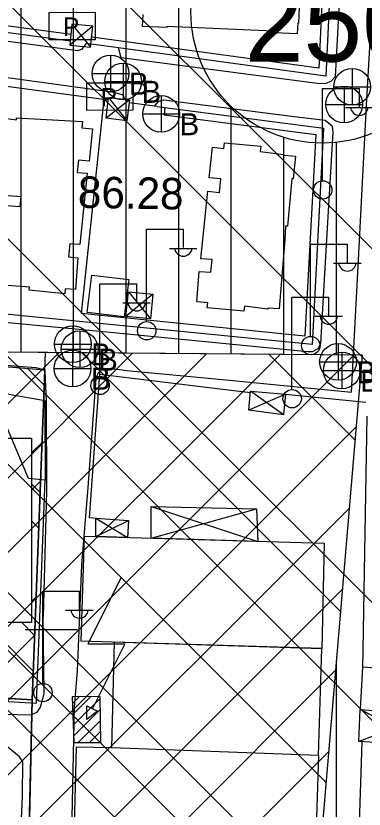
# Model space of a CAD drawing. Extents: x 417995 to 421451, y 4454518 to 4458015.
# Drawn here: x 420500.8 to 420567, y 4457465.8 to 4457616.8 of the extents above; entities that cross this region are included whole.
import ezdxf

# ---------------------------------------------------------------- set-up
doc = ezdxf.new("R2010")
doc.units = 0
for name, color, linetype in [('ADAKENARI', 7, 'Continuous'), ('B_Imalat', 7, 'Continuous'), ('B_Kapi', 7, 'Continuous'), ('B_Mesken', 7, 'Continuous'), ('B_Sundurma', 7, 'Continuous'), ('B_Ticari', 7, 'Continuous'), ('B_Trafo', 7, 'Continuous'), ('O_Park_Bahce', 7, 'Continuous'), ('P_Grid', 7, 'Continuous'), ('PAFTALAMA', 7, 'Continuous'), ('PL_AYA_PARK_DINLENME', 7, 'Continuous'), ('PL_K_DEPOLAMA', 7, 'Continuous'), ('PL_K_K_D_K_C_A', 7, 'Continuous'), ('PL_KON_MEV_250', 7, 'Continuous'), ('S_Elektrik_Diregi', 7, 'Continuous'), ('S_Pano', 7, 'Continuous'), ('S_Rogar_Kapagi_Buski', 7, 'Continuous'), ('S_Serare', 7, 'Continuous'), ('SEMBOL_FAT', 7, 'Continuous'), ('Sinir_Cit_bir_taraf', 7, 'Continuous'), ('Sinir_Duvar_tek_tarafa_ait', 7, 'Continuous'), ('SM_DAIRE', 7, 'Continuous'), ('SM_TAKS', 7, 'Continuous'), ('SN_TR_SIVILASMA', 7, 'Continuous'), ('TR_KONUTDISIKCA', 7, 'Continuous'), ('TR_ORTAYOGUNKONUT', 7, 'Continuous'), ('TRFAT_DEPOLAMA', 7, 'Continuous'), ('TRFAT_PARKALANI', 7, 'Continuous'), ('Y_Kot_Noktasi', 7, 'Continuous'), ('Yol_Kaldirim_kenari_bordurtasi', 7, 'Continuous'), ('Yol_Sose', 7, 'Continuous')]:
    doc.layers.add(name, color=color, linetype=linetype)

msp = doc.modelspace()

# ---------------------------------------------------------------- linework, layer by layer
at = {"layer": 'ADAKENARI'}
for p, q in [((420479.95, 4457551.59), (420506.26, 4457549.44)), ((420566.72, 4457552.22), (420491.73, 4457552.85)), ((420503.85, 4457486.59), (420506.39, 4457552.72)), ((420552.1, 4457379.66), (420566.72, 4457552.22)), ((420488.26, 4457487.54), (420503.85, 4457486.59)), ((420503.2, 4457458.56), (420503.85, 4457486.59))]:
    msp.add_line(p, q, dxfattribs=at)
at = {"layer": 'B_Imalat'}
for points in [[(420487.5, 4457486.94), (420504.66, 4457485.93), (420506.31, 4457528.43), (420503.13, 4457528.76), (420496.14, 4457545.36), (420473.81, 4457547.39), (420472.68, 4457530.51), (420487.45, 4457528.82), (420486.27, 4457506.24), (420488.38, 4457506.07)], [(420513.82, 4457517.74), (420559.42, 4457516.4), (420558.93, 4457496.32), (420513.15, 4457497.79)], [(420519.45, 4457497.59), (420518.97, 4457477.5), (420558.31, 4457476.04), (420558.93, 4457496.39)], [(420558.31, 4457476.04), (420557.68, 4457456.2), (420511.8, 4457457.63), (420512.26, 4457477.62), (420518.97, 4457477.5)]]:
    msp.add_lwpolyline(points, close=True, dxfattribs=at)
at = {"layer": 'B_Kapi'}
for points in [[(420520.29, 4457610.74), (420514.12, 4457611.59)], [(420527.62, 4457599.57), (420522.31, 4457600.29)]]:
    msp.add_lwpolyline(points, dxfattribs=at)
at = {"layer": 'B_Mesken'}
for points in [[(420554.71, 4457620.07), (420554.52, 4457615.45), (420554.37, 4457615.46), (420554.27, 4457613.4), (420549.86, 4457613.59), (420549.84, 4457613.94), (420549.84, 4457613.94), (420529.46, 4457614.8), (420529.47, 4457614.65), (420524.86, 4457614.8), (420524.98, 4457617.08)], [(420498.54, 4457597.38), (420500.86, 4457597.02), (420500.9, 4457597.41), (420513.45, 4457596.72), (420513.32, 4457595.52), (420515.34, 4457595.34), (420514.67, 4457589.2), (420512.69, 4457589.39), (420512.44, 4457587.04), (420514.33, 4457586.88), (420512.94, 4457573.28), (420511.04, 4457573.45), (420510.78, 4457570.98), (420512.51, 4457570.78), (420512.09, 4457564.76), (420510.15, 4457564.84), (420510.05, 4457563.91), (420503.26, 4457564.62), (420503.33, 4457565.18), (420497.4, 4457565.64)], [(420498.97, 4457580.75), (420501.54, 4457580.52), (420501.77, 4457582.38), (420499.31, 4457582.58)]]:
    msp.add_lwpolyline(points, dxfattribs=at)
msp.add_lwpolyline([(420540.45, 4457592.65), (420547.36, 4457592.02), (420547.25, 4457591.03), (420551.76, 4457590.46), (420551.75, 4457590.31), (420553.94, 4457590.15), (420553.5, 4457585.78), (420553.28, 4457585.78), (420552.42, 4457576.79), (420552.04, 4457576.82), (420551.9, 4457574.2), (420550.87, 4457561.05), (420548.71, 4457561.2), (420548.69, 4457560.97), (420544.23, 4457561.53), (420544.14, 4457560.59), (420537.14, 4457561.26), (420537.24, 4457562.22), (420535.17, 4457562.41), (420535.65, 4457568.18), (420537.85, 4457568.02), (420538.1, 4457570.42), (420535.94, 4457570.6), (420537.3, 4457583.47), (420539.46, 4457583.22), (420539.73, 4457585.79), (420537.54, 4457586.01), (420538.13, 4457591.84), (420540.34, 4457591.56)], close=True, dxfattribs=at)
at = {"layer": 'B_Sundurma'}
for p, q in [((420511.41, 4457615.27), (420514.97, 4457610.87)), ((420515.39, 4457614.85), (420510.99, 4457611.29)), ((420522.37, 4457600.83), (420517.92, 4457597.34)), ((420518.4, 4457601.31), (420521.89, 4457596.86)), ((420526.78, 4457563.85), (420521.65, 4457559.6)), ((420522.16, 4457564.3), (420526.38, 4457559.15)), ((420552.07, 4457544.78), (420545.07, 4457541.74)), ((420551.66, 4457540.87), (420545.41, 4457545.34)), ((420526.49, 4457517.36), (420546.56, 4457522.95)), ((420526.5, 4457523.42), (420546.76, 4457516.77)), ((420515.96, 4457517.67), (420522.19, 4457520.71)), ((420515.99, 4457521.16), (420522.01, 4457517.5)), ((420579.58, 4457483.77), (420565.98, 4457478.64)), ((420579.56, 4457477.81), (420566.25, 4457484.73))]:
    msp.add_line(p, q, dxfattribs=at)
for points in [[(420515.39, 4457614.85), (420511.41, 4457615.27), (420510.99, 4457611.29), (420514.97, 4457610.87)], [(420518.4, 4457601.31), (420522.37, 4457600.83), (420521.89, 4457596.86), (420517.92, 4457597.34)], [(420522.16, 4457564.3), (420526.78, 4457563.85), (420526.38, 4457559.15), (420521.65, 4457559.6)], [(420552.07, 4457544.78), (420551.66, 4457540.87), (420545.07, 4457541.74), (420545.41, 4457545.34)], [(420526.49, 4457517.36), (420526.5, 4457523.42), (420546.56, 4457522.95), (420546.76, 4457516.77)], [(420515.96, 4457517.67), (420515.99, 4457521.16), (420522.19, 4457520.71), (420522.01, 4457517.5)], [(420579.58, 4457483.77), (420579.56, 4457477.81), (420565.98, 4457478.64), (420566.25, 4457484.73)]]:
    msp.add_lwpolyline(points, close=True, dxfattribs=at)
at = {"layer": 'B_Ticari'}
msp.add_lwpolyline([(420599.43, 4457482.3), (420600.19, 4457490.25), (420566.72, 4457492.78), (420566.25, 4457484.73), (420588.43, 4457483.14)], close=True, dxfattribs=at)
at = {"layer": 'B_Trafo'}
for p, q in [((420511.54, 4457485.86), (420512.88, 4457487.2)), ((420511.61, 4457483.81), (420515.01, 4457487.21)), ((420511.68, 4457481.76), (420516.78, 4457486.86)), ((420511.76, 4457479.72), (420516.81, 4457484.77)), ((420512.61, 4457478.45), (420516.84, 4457482.67)), ((420514.75, 4457478.47), (420516.86, 4457480.58)), ((420516.89, 4457478.48), (420516.89, 4457478.48))]:
    msp.add_line(p, q, dxfattribs=at)
msp.add_lwpolyline([(420516.89, 4457478.48), (420516.78, 4457487.21), (420511.49, 4457487.19), (420511.8, 4457478.44)], close=True, dxfattribs=at)
at = {"layer": 'O_Park_Bahce'}
msp.add_lwpolyline([(420514.34, 4457560.34), (420515.23, 4457567.44), (420522.25, 4457566.63), (420521.36, 4457559.55), (420514.34, 4457560.34)], dxfattribs=at)
at = {"layer": 'P_Grid'}
msp.add_line((420503.12, 4457500), (420512.5, 4457500), dxfattribs=at)
at = {"layer": 'PAFTALAMA'}
msp.add_line((420502.5, 4457500), (420512.5, 4457500), dxfattribs=at)
at = {"layer": 'PL_AYA_PARK_DINLENME'}
msp.add_lwpolyline([(420456.76, 4457470.22), (420457.39, 4457482.42), (420457.67, 4457490.02), (420473.36, 4457488.72), (420488.26, 4457487.54), (420503.85, 4457486.59), (420503.2, 4457458.56), (420456.6, 4457462.03), (420456.6, 4457462.03), (420456.68, 4457466.35)], close=True, dxfattribs=at)
at = {"layer": 'PL_K_DEPOLAMA'}
msp.add_lwpolyline([(420479.95, 4457551.59), (420506.26, 4457549.44), (420503.85, 4457486.59), (420488.26, 4457487.54), (420473.36, 4457488.72), (420457.67, 4457490.02), (420458.45, 4457511.06), (420458.41, 4457515.53), (420470.22, 4457513.95), (420472.19, 4457552.94)], close=True, dxfattribs=at)
at = {"layer": 'PL_K_K_D_K_C_A'}
msp.add_lwpolyline([(420552.1, 4457379.66), (420566.72, 4457552.22), (420491.73, 4457552.85), (420499.92, 4457689.73)], dxfattribs=at)
at = {"layer": 'PL_KON_MEV_250'}
msp.add_lwpolyline([(420658, 4457625.16), (420616.73, 4457452.5), (420616.29, 4457450.87), (420615.76, 4457449.27), (420615.15, 4457447.71), (420614.44, 4457446.18), (420613.65, 4457444.69), (420612.78, 4457443.25), (420611.83, 4457441.86), (420610.81, 4457440.52), (420569.81, 4457390.19), (420568.06, 4457388.23), (420566.15, 4457386.43), (420564.09, 4457384.8), (420561.89, 4457383.36), (420559.57, 4457382.12), (420557.16, 4457381.08), (420554.66, 4457380.26), (420552.1, 4457379.66), (420566.72, 4457552.22), (420491.73, 4457552.85), (420499.92, 4457689.73)], dxfattribs=at)
at = {"layer": 'S_Elektrik_Diregi'}
for p, q in [((420559.1, 4457585.53), (420559.1, 4457603.03)), ((420559.1, 4457603.03), (420566.1, 4457603.03)), ((420566.1, 4457599.53), (420566.1, 4457603.03)), ((420563.44, 4457599.39), (420568.69, 4457599.39)), ((420525.61, 4457558.71), (420525.61, 4457576.21)), ((420525.61, 4457576.21), (420532.61, 4457576.21)), ((420532.61, 4457572.71), (420532.61, 4457576.21)), ((420556.82, 4457555.89), (420556.82, 4457573.39)), ((420556.82, 4457573.39), (420563.82, 4457573.39)), ((420563.82, 4457569.89), (420563.82, 4457573.39)), ((420529.95, 4457572.57), (420535.2, 4457572.57)), ((420561.16, 4457569.75), (420566.41, 4457569.75)), ((420516.74, 4457548.31), (420516.74, 4457565.82)), ((420516.74, 4457565.82), (420523.74, 4457565.82)), ((420523.74, 4457562.32), (420523.74, 4457565.82)), ((420521.08, 4457562.18), (420526.33, 4457562.18)), ((420553.28, 4457545.77), (420553.28, 4457563.27)), ((420553.28, 4457563.27), (420560.28, 4457563.27)), ((420560.28, 4457559.77), (420560.28, 4457563.27)), ((420557.62, 4457559.63), (420562.87, 4457559.63)), ((420505.86, 4457489.8), (420505.86, 4457507.3)), ((420505.86, 4457507.3), (420512.86, 4457507.3)), ((420512.86, 4457503.8), (420512.86, 4457507.3)), ((420510.2, 4457503.66), (420515.45, 4457503.66))]:
    msp.add_line(p, q, dxfattribs=at)
for centre in [(420559.13, 4457583.69), (420525.65, 4457556.87), (420556.86, 4457554.05), (420516.78, 4457546.48), (420553.31, 4457543.94), (420505.89, 4457487.97)]:
    msp.add_circle(centre, 1.75, dxfattribs=at)
for centre in [(420566.1, 4457599.54), (420532.61, 4457572.72), (420563.82, 4457569.9), (420523.74, 4457562.33), (420560.28, 4457559.79), (420512.86, 4457503.82)]:
    msp.add_arc(centre, 1.66, 184.8384, 355.1464, dxfattribs=at)
at = {"layer": 'S_Pano'}
for points in [[(420507.09, 4457617.51), (420515.84, 4457617.54), (420515.86, 4457612.29), (420507.11, 4457612.26)], [(420514.25, 4457604.08), (420523, 4457604.11), (420523.02, 4457598.86), (420514.27, 4457598.83)]]:
    msp.add_lwpolyline(points, close=True, dxfattribs=at)
at = {"layer": 'S_Rogar_Kapagi_Buski'}
for p, q in [((420518.76, 4457609.38), (420518.76, 4457602.38)), ((420521.16, 4457607.84), (420521.16, 4457600.84)), ((420564.72, 4457606.85), (420564.72, 4457599.85)), ((420515.26, 4457605.88), (420522.26, 4457605.88)), ((420517.66, 4457604.34), (420524.66, 4457604.34)), ((420561.22, 4457603.35), (420568.22, 4457603.35)), ((420563.19, 4457603.47), (420563.19, 4457596.47)), ((420528.39, 4457601.67), (420528.39, 4457594.67)), ((420559.69, 4457599.97), (420566.69, 4457599.97)), ((420524.89, 4457598.17), (420531.89, 4457598.17)), ((420511.57, 4457557.82), (420511.57, 4457550.82)), ((420512.89, 4457556.85), (420512.89, 4457549.85)), ((420508.07, 4457554.32), (420515.07, 4457554.32)), ((420509.39, 4457553.35), (420516.39, 4457553.35)), ((420511.54, 4457553.2), (420511.54, 4457546.2)), ((420562.04, 4457554.44), (420562.04, 4457547.44)), ((420562.75, 4457552.82), (420562.75, 4457545.82)), ((420558.54, 4457550.94), (420565.54, 4457550.94)), ((420508.04, 4457549.7), (420515.04, 4457549.7)), ((420559.25, 4457549.32), (420566.25, 4457549.32))]:
    msp.add_line(p, q, dxfattribs=at)
for centre in [(420518.76, 4457605.88), (420521.16, 4457604.34), (420564.72, 4457603.35), (420563.19, 4457599.97), (420528.39, 4457598.17), (420511.57, 4457554.32), (420512.89, 4457553.35), (420511.54, 4457549.7), (420562.04, 4457550.94), (420562.75, 4457549.32)]:
    msp.add_circle(centre, 3.5, dxfattribs=at)
at = {"layer": 'S_Serare'}
msp.add_lwpolyline([(420520.71, 4457509.78), (420514.45, 4457497.25), (420521.45, 4457497.25), (420515.25, 4457484.82)], dxfattribs=at)
msp.add_lwpolyline([(420514.24, 4457485.42), (420516.3, 4457484.4), (420514.24, 4457482.86), (420514.24, 4457484.4)], close=True, dxfattribs=at)
at = {"layer": 'SEMBOL_FAT'}
for p, q in [((420468.74, 4457536.39), (420503.74, 4457536.39)), ((420503.74, 4457536.39), (420503.74, 4457501.39)), ((420468.74, 4457501.39), (420503.74, 4457501.39))]:
    msp.add_line(p, q, dxfattribs=at)
at = {"layer": 'Sinir_Cit_bir_taraf'}
msp.add_lwpolyline([(420516.07, 4457521.15), (420514.75, 4457521.27), (420516.74, 4457548.62)], dxfattribs=at)
at = {"layer": 'Sinir_Duvar_tek_tarafa_ait'}
for points in [[(420511.07, 4457612.01), (420492.68, 4457614.51), (420494.45, 4457667.64), (420562.46, 4457663.17)], [(420562.46, 4457663.17), (420559.74, 4457605.37), (420520.29, 4457610.74)], [(420527.62, 4457599.57), (420559.29, 4457595.43), (420557.12, 4457554.28), (420490.33, 4457560.84), (420492.31, 4457604.34), (420518.34, 4457600.82)], [(420516.74, 4457548.62), (420539.04, 4457545.85)], [(420539.04, 4457545.85), (420545.38, 4457545.09)], [(420496.14, 4457545.36), (420506.23, 4457543.6), (420506.31, 4457528.43)], [(420552.07, 4457544.78), (420567.3, 4457543.28)], [(420567.55, 4457540.6), (420566.7, 4457492.41)], [(420566.59, 4457478.61), (420565.62, 4457449.53)]]:
    msp.add_lwpolyline(points, dxfattribs=at)
at = {"layer": 'SM_DAIRE'}
msp.add_circle((420559.05, 4457617.6), 25, dxfattribs=at)
at = {"layer": 'SN_TR_SIVILASMA'}
for p, q in [((421284.37, 4456721.88), (420219.35, 4457786.9)), ((421284.84, 4456766.32), (420264.73, 4457786.42)), ((421285.07, 4456788.54), (420287.42, 4457786.18)), ((421284.14, 4456699.66), (420198.29, 4457785.51)), ((421285.53, 4456832.97), (420332.8, 4457785.7)), ((421285.76, 4456855.19), (420355.49, 4457785.46))]:
    msp.add_line(p, q, dxfattribs=at)
at = {"layer": 'TR_KONUTDISIKCA'}
for p, q in [((420559.82, 4457470.77), (420410.8, 4457619.8)), ((420557.06, 4457438.18), (420408.64, 4457586.6)), ((420395.35, 4457382.55), (420565.04, 4457552.23)), ((420396.34, 4457397.68), (420551.01, 4457552.35)), ((420397.32, 4457412.8), (420536.99, 4457552.47)), ((420398.31, 4457427.93), (420522.96, 4457552.59)), ((420399.29, 4457443.06), (420508.94, 4457552.7)), ((420562.58, 4457503.37), (420513.29, 4457552.67)), ((420565.35, 4457535.96), (420548.94, 4457552.37)), ((420394.77, 4457367.82), (420565.57, 4457538.63)), ((420403.32, 4457362.23), (420564.26, 4457523.17)), ((420416.06, 4457360.83), (420562.95, 4457507.72)), ((420428.8, 4457359.43), (420561.64, 4457492.27)), ((420441.55, 4457358.03), (420560.34, 4457476.82))]:
    msp.add_line(p, q, dxfattribs=at)
at = {"layer": 'TR_ORTAYOGUNKONUT'}
for p, q in [((420501.73, 4457552.76), (420501.73, 4457689.43)), ((420511.73, 4457552.68), (420511.73, 4457687.74)), ((420521.73, 4457552.6), (420521.73, 4457686.06)), ((420531.73, 4457552.51), (420531.73, 4457684.37)), ((420541.73, 4457552.43), (420541.73, 4457599.57)), ((420551.73, 4457552.35), (420551.73, 4457593.69)), ((420561.73, 4457552.26), (420561.73, 4457592.74)), ((420561.73, 4457383.28), (420561.73, 4457493.33))]:
    msp.add_line(p, q, dxfattribs=at)
at = {"layer": 'TRFAT_DEPOLAMA'}
for p, q in [((420502.97, 4457549.71), (420506.15, 4457546.53)), ((420503.74, 4457533.62), (420505.73, 4457535.61)), ((420503.74, 4457526.54), (420505.45, 4457528.26)), ((420503.74, 4457527.73), (420505.37, 4457526.1)), ((420503.74, 4457520.66), (420505.1, 4457519.29)), ((420503.74, 4457505.33), (420504.6, 4457506.2)), ((420494.72, 4457501.39), (420504.06, 4457492.05)), ((420501.79, 4457501.39), (420504.32, 4457498.86)), ((420492.74, 4457487.27), (420504.32, 4457498.84))]:
    msp.add_line(p, q, dxfattribs=at)
at = {"layer": 'TRFAT_PARKALANI'}
msp.add_line((420500.91, 4457466.38), (420500.91, 4457466.38), dxfattribs=at)
at = {"layer": 'Yol_Kaldirim_kenari_bordurtasi'}
for points in [[(420511.2, 4457613.3), (420510.81, 4457613.35), (420494.07, 4457615.61), (420495.76, 4457665.46), (420496.76, 4457665.36), (420496.99, 4457666.03), (420528.82, 4457664.02), (420560.92, 4457661.92), (420558.38, 4457606.9), (420515.17, 4457612.76)], [(420529.11, 4457599.37), (420528.97, 4457597.99), (420557.84, 4457594.26), (420555.73, 4457555.82), (420513.24, 4457560.16), (420517.57, 4457600.93)]]:
    msp.add_lwpolyline(points, dxfattribs=at)
at = {"layer": 'Yol_Sose'}
for points in [[(420514.12, 4457611.59), (420513.22, 4457610.44), (420512.48, 4457610.2), (420492.09, 4457612.89), (420491.32, 4457613.55), (420491.21, 4457614.3), (420491.35, 4457624.31), (420492.57, 4457661.48), (420493.63, 4457686.15), (420494.06, 4457691.37), (420494.63, 4457692.73), (420495.59, 4457693.76), (420496.67, 4457693.93), (420499.37, 4457693.64), (420522.67, 4457688.29), (420542.53, 4457683.26), (420558.77, 4457679.88)], [(420562.77, 4457678.37), (420564.44, 4457677.07), (420564.92, 4457675.74), (420564.66, 4457663.85), (420563.39, 4457641.26), (420562.1, 4457617.03), (420561.51, 4457605.26), (420560.69, 4457604.36), (420559.71, 4457603.97), (420558.6, 4457603.93), (420520.81, 4457608.88), (420520.29, 4457610.74)], [(420521.16, 4457549.34), (420541.42, 4457547.44), (420564.6, 4457545.18), (420565.86, 4457569.16), (420567.5, 4457600.98), (420569.41, 4457633.84), (420570.93, 4457659.45), (420571.46, 4457674.26)], [(420399.41, 4457564.4), (420414.63, 4457562.83), (420417.14, 4457562.7), (420419.38, 4457614.19), (420419.73, 4457615.46), (420420.05, 4457615.74), (420465.36, 4457609.78), (420482.37, 4457607.12), (420483.22, 4457606.37), (420483.52, 4457605.31), (420482.42, 4457580.11), (420481.11, 4457555.28), (420480.85, 4457551.71), (420504.53, 4457549.89)], [(420490.44, 4457559.21), (420489.53, 4457559.58), (420488.83, 4457560.61), (420488.75, 4457561.66), (420489.38, 4457577.32), (420490.64, 4457604.14), (420491.12, 4457605.11), (420492.17, 4457605.73), (420493.56, 4457605.86), (420519.48, 4457602.34), (420521.07, 4457601.78), (420521.8, 4457600.35)], [(420527.13, 4457599.64), (420527.93, 4457600.61), (420528.89, 4457600.83), (420553.21, 4457597.77), (420559.6, 4457596.98), (420560.94, 4457595.9), (420561.03, 4457594.71), (420559.63, 4457570.99), (420558.71, 4457554.43), (420558.19, 4457553.45), (420557.12, 4457552.89), (420556.21, 4457552.86), (420516.11, 4457556.77), (420490.44, 4457559.21)], [(420504.53, 4457549.89), (420506.01, 4457549.5), (420506.26, 4457549.03), (420506.52, 4457543.51), (420506.6, 4457526.34), (420505.92, 4457502.38)], [(420521.16, 4457549.34), (420517.65, 4457549.66), (420517.06, 4457549.55), (420516.43, 4457548.87), (420515.99, 4457547.77), (420514.41, 4457527.04), (420513.23, 4457512.28), (420512.38, 4457492.06), (420511.82, 4457485.28), (420511.13, 4457451.98)], [(420479.89, 4457505.78), (420479.97, 4457485.77), (420482.05, 4457485.15), (420486.75, 4457484.73), (420498.51, 4457483.87), (420503.53, 4457483.74)], [(420503.53, 4457483.74), (420504.83, 4457484.25), (420505.42, 4457485.22), (420506.16, 4457487.8), (420505.92, 4457502.38)], [(420501.32, 4457452.25), (420502.01, 4457468.29), (420502.09, 4457474.77), (420501.41, 4457475.76), (420499.2, 4457477.59), (420487.42, 4457479.81), (420476.1, 4457481.19), (420469.52, 4457483.16), (420466.86, 4457486.41), (420465.97, 4457489.07)]]:
    msp.add_lwpolyline(points, dxfattribs=at)

# ---------------------------------------------------------------- texts
at = {"layer": 'S_Pano'}
for p in [(420509.71, 4457613.03), (420516.87, 4457599.6)]:
    msp.add_text('P', height=3.5, rotation=0.1826, dxfattribs=at).set_placement(p)
at = {"layer": 'S_Rogar_Kapagi_Buski'}
for p in [(420522.26, 4457601.82), (420524.66, 4457600.28), (420531.89, 4457594.11), (420515.07, 4457550.26), (420516.39, 4457549.29), (420565.54, 4457546.88), (420515.04, 4457545.64), (420566.25, 4457545.26)]:
    msp.add_text('B', height=4.2, dxfattribs=at).set_placement(p)
at = {"layer": 'SM_TAKS'}
msp.add_text('250', height=15, dxfattribs=at).set_placement((420544.31, 4457608.15))
at = {"layer": 'Y_Kot_Noktasi'}
msp.add_text('86.28', height=6, rotation=359.0012, dxfattribs=at).set_placement((420512.52, 4457580.3))

doc.saveas('drawing.dxf')
